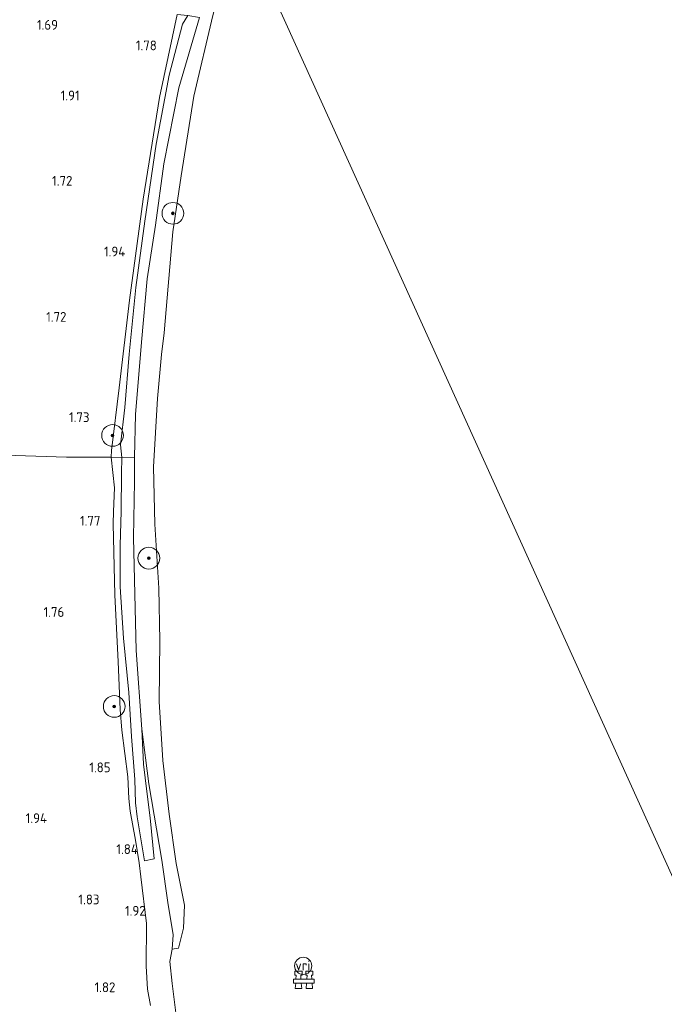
# Model space of a CAD drawing. Extents: x 130905 to 137824, y 412333 to 417928.
# Tile 291 of 313: x 136844 to 136963, y 417119 to 417300. Entities that reach past the tile are written whole.
import ezdxf
from ezdxf.enums import TextEntityAlignment as Align

# ---------------------------------------------------------------- set-up
doc = ezdxf.new("R2010")
doc.units = 0
for name, color, linetype, lineweight in [('B-ME-GR-BOOM-S', 90, 'Continuous', 25), ('B-ME-GR-GRAS-GV', 60, 'Continuous', 13), ('B-ME-GW-TALUD_KRUIN-G', 90, 'Continuous', 18), ('B-ME-IE-MEUBILAIR_WATERWEGMEUBILAIR-S', 150, 'Continuous', 25), ('B-ME-IE-TERREINAFSCHEIDING_KUNSTMATIG_HEKWERK-G', 20, 'IE-TERREINAFSCHEIDING-KUNSTMATIG', 18), ('B-ME-OB-BEKLEDING_STEEN-GV', 30, 'Continuous', 18), ('B-ME-OB-BEKLEDING_STORTSTEEN-GV', 30, 'Continuous', 18), ('B-ME-OB-OEVERVOORZIENING-G', 7, 'Continuous', 18), ('B-ME-OG-WATER_RIVIER-GV', 130, 'Continuous', 18), ('B-ME-VW-VRI-S', 160, 'Continuous', 25), ('X-XX-AL-HOOGTELABEL-S', 7, 'Continuous', 25)]:
    doc.layers.add(name, color=color, linetype=linetype, lineweight=lineweight)
doc.styles.add('NLCS-ISO', font='NLCS-ISO.ttf')
doc.styles.add('NLCS-ISO-ANNOTATIVE-T18', font='NLCS-ISO.ttf', dxfattribs={"height": 1.8})
doc.linetypes.add('IE-TERREINAFSCHEIDING-KUNSTMATIG', pattern='A,4,[82,NLCS.SHX,S=0.75,R=90,X=0,Y=0],4,-2', length=10)

# ---------------------------------------------------------------- blocks, each defined once
blk = doc.blocks.new('SAL-HOOGTELABEL-SO')
at = {"color": 0, "linetype": 'ByBlock', "lineweight": -2, "style": 'NLCS-ISO-ANNOTATIVE-T18'}
blk.add_attdef('HOOGTE', text='', height=1.8, dxfattribs=at).set_placement((2.79, 0), align=Align.RIGHT)
blk = doc.blocks.new('SGR-BOOM_01-SO')
at = {"linetype": 'ByBlock', "lineweight": 18}
h = blk.add_hatch(color=0, dxfattribs=at)
h.dxf.hatch_style = 1
edge = h.paths.add_edge_path()
edge.add_arc((0, 0), 0.25, 0, 360)
at = {"color": 0, "linetype": 'ByBlock', "lineweight": 18}
for radius in [2, 0.25]:
    blk.add_circle((0, 0), radius, dxfattribs=at)
blk = doc.blocks.new('SIE-WATER_GELEIDEWERK_REMMINGSWERK-SO')
at = {"color": 0, "linetype": 'ByBlock', "lineweight": 18}
blk.add_lwpolyline([(-1.9, 0.1), (1.9, 0.1), (1.9, -0.62), (-1.9, -0.62)], close=True, dxfattribs=at)
for points in [[(-0.54, 0.1), (-0.6, 0.87), (-0.35, 0.87), (-0.35, 1.59), (-1.65, 1.59), (-1.65, 0.87), (-1.4, 0.87), (-1.47, 0.1)], [(0.54, 0.1), (0.6, 0.87), (0.35, 0.87), (0.35, 1.59), (1.65, 1.59), (1.65, 0.87), (1.4, 0.87), (1.47, 0.1)], [(-1.52, -0.62), (-1.6, -1.59), (-0.4, -1.59), (-0.48, -0.62)], [(1.52, -0.62), (1.6, -1.59), (0.4, -1.59), (0.48, -0.62)]]:
    blk.add_lwpolyline(points, dxfattribs=at)
blk = doc.blocks.new('SKL-VRI_PAAL-SO')
at = {"lineweight": 18}
blk.add_circle((0, 0), 1.59, dxfattribs=at)
at = {"lineweight": 18, "style": 'NLCS-ISO'}
blk.add_text('vri', height=1.8, dxfattribs=at).set_placement((-0.06, 0.08), align=Align.MIDDLE_CENTER)

msp = doc.modelspace()

# ---------------------------------------------------------------- linework, layer by layer
at = {"layer": 'B-ME-GR-GRAS-GV'}
for points in [[(136872.991, 417300.794, 1.635), (136872.172, 417296.703, 1.637), (136869.768, 417285.474, 1.579), (136866.75, 417266.755, 1.674), (136864.205, 417248.204, 1.717), (136862.315, 417232.024, 1.779), (136860.923, 417220.513, 1.747), (136860.881, 417219.288, 1.721), (136852.655, 417219.293, 1.763), (136841.352, 417219.668, 1.71)], [(136841.352, 417219.668, 1.71), (136852.655, 417219.293, 1.763), (136860.881, 417219.288, 1.721), (136861.502, 417213.673, 1.63), (136861.292, 417209.274, 1.601), (136861.232, 417206.999, 1.639), (136861.516, 417193.93, 1.628), (136862.117, 417181.592, 1.481), (136862.499, 417172.874, 1.277), (136862.818, 417169.038, 1.277), (136863.949, 417160.477, 1.481), (136864.137, 417156.437, 1.444), (136864.343, 417154.152, 1.552), (136865.341, 417148.79, 1.641), (136866.025, 417144.619, 1.778), (136866.343, 417142.075, 1.812), (136867.344, 417133.472, 1.812), (136867.325, 417125.601, 1.741), (136867.546, 417121.383, 1.755), (136868.111, 417118.366, 1.673)], [(136868.111, 417118.366, 1.673), (136867.546, 417121.383, 1.755), (136867.325, 417125.601, 1.741), (136867.344, 417133.472, 1.812), (136866.343, 417142.075, 1.812), (136866.025, 417144.619, 1.778), (136865.341, 417148.79, 1.641), (136864.343, 417154.152, 1.552), (136864.137, 417156.437, 1.444), (136863.949, 417160.477, 1.481), (136862.818, 417169.038, 1.277), (136862.499, 417172.874, 1.277), (136862.117, 417181.592, 1.481), (136861.516, 417193.93, 1.628), (136861.232, 417206.999, 1.639), (136861.292, 417209.274, 1.601), (136861.502, 417213.673, 1.63), (136860.881, 417219.288, 1.721), (136862.848, 417219.243, 1.393), (136862.775, 417216.303, 1.359), (136862.685, 417209.324, 1.379), (136862.508, 417203.03, 1.395), (136862.543, 417195.399, 1.342), (136863.105, 417185.998, 1.297), (136864.105, 417175.967, 1.269), (136864.591, 417167.887, 1.273), (136865.205, 417159.966, 1.351), (136865.316, 417155.645, 1.228), (136865.646, 417153.077, 1.367), (136867.016, 417144.959, 1.473), (136868.778, 417145.357, 1.18), (136868.042, 417152.925, 0.999), (136867.422, 417157.758, 1.02), (136866.787, 417162.811, 0.987), (136866.473, 417169.232, 1), (136867.807, 417159.182, 1), (136870.169, 417145.124, 1), (136871.314, 417137.339, 1), (136872.269, 417131.363, 1), (136872.116, 417128.7, 1), (136871.668, 417126.46, 1), (136872.069, 417122.396, 1), (136872.921, 417115.539, 1)]]:
    msp.add_polyline3d(points, dxfattribs=at)
msp.add_polyline3d([(136862.563, 417221.572, 1.433), (136862.848, 417219.243, 1.393), (136860.881, 417219.288, 1.721), (136860.923, 417220.513, 1.747), (136862.315, 417232.024, 1.779), (136864.205, 417248.204, 1.717), (136866.75, 417266.755, 1.674), (136869.768, 417285.474, 1.579), (136872.172, 417296.703, 1.637), (136872.991, 417300.794, 1.635), (136874.968, 417300.561, 1.379), (136873.968, 417298.968, 1.351), (136871.545, 417289.597, 1.498), (136869.153, 417276.912, 1.436), (136867.039, 417262.718, 1.444), (136865.375, 417250.508, 1.498), (136864.194, 417238.24, 1.489), (136863.356, 417228.441, 1.465)], close=True, dxfattribs=at)
at = {"layer": 'B-ME-GW-TALUD_KRUIN-G'}
msp.add_polyline3d([(136868.111, 417118.366, 1.673), (136867.546, 417121.383, 1.755), (136867.325, 417125.601, 1.741), (136867.344, 417133.472, 1.812), (136866.343, 417142.075, 1.812), (136866.025, 417144.619, 1.778), (136865.341, 417148.79, 1.641), (136864.343, 417154.152, 1.552), (136864.137, 417156.437, 1.444), (136863.949, 417160.477, 1.481), (136862.818, 417169.038, 1.277), (136862.499, 417172.874, 1.277), (136862.117, 417181.592, 1.481), (136861.516, 417193.93, 1.628), (136861.232, 417206.999, 1.639), (136861.292, 417209.274, 1.601), (136861.502, 417213.673, 1.63), (136860.881, 417219.288, 1.721), (136860.923, 417220.513, 1.747), (136862.315, 417232.024, 1.779), (136864.205, 417248.204, 1.717), (136866.75, 417266.755, 1.674), (136869.768, 417285.474, 1.579), (136872.172, 417296.703, 1.637), (136872.991, 417300.794, 1.635)], dxfattribs=at)
at = {"layer": 'B-ME-IE-TERREINAFSCHEIDING_KUNSTMATIG_HEKWERK-G'}
msp.add_polyline3d([(136755.489, 417221.333, 2.354), (136775.478, 417221.062, 2.159), (136792.699, 417220.671, 1.808), (136816.872, 417220.129, 1.694), (136824.962, 417219.979, 1.694), (136841.352, 417219.668, 1.71), (136852.655, 417219.293, 1.763), (136860.881, 417219.288, 1.721), (136862.848, 417219.243, 1.393), (136865.128, 417219.291, 1)], dxfattribs=at)
at = {"layer": 'B-ME-OB-BEKLEDING_STEEN-GV'}
for points in [[(136865.128, 417219.291, 1), (136862.848, 417219.243, 1.393), (136862.563, 417221.572, 1.433), (136863.356, 417228.441, 1.465), (136864.194, 417238.24, 1.489), (136865.375, 417250.508, 1.498), (136867.039, 417262.718, 1.444), (136869.153, 417276.912, 1.436), (136871.545, 417289.597, 1.498), (136873.968, 417298.968, 1.351), (136874.968, 417300.561, 1.379), (136877.134, 417300.205, 1), (136873.32, 417287.254, 1), (136870.573, 417273.297, 1), (136869.002, 417262.001, 1), (136867.458, 417252.138, 1), (136866.422, 417240.454, 1), (136865.314, 417227.143, 1)], [(136868.778, 417145.357, 1.18), (136867.016, 417144.959, 1.473), (136865.646, 417153.077, 1.367), (136865.316, 417155.645, 1.228), (136865.205, 417159.966, 1.351), (136864.591, 417167.887, 1.273), (136864.105, 417175.967, 1.269), (136863.105, 417185.998, 1.297), (136862.543, 417195.399, 1.342), (136862.508, 417203.03, 1.395), (136862.685, 417209.324, 1.379), (136862.775, 417216.303, 1.359), (136862.848, 417219.243, 1.393), (136865.128, 417219.291, 1), (136865.165, 417214.819, 1), (136864.962, 417204.488, 1), (136865.478, 417183.686, 1), (136866.473, 417169.232, 1), (136866.787, 417162.811, 0.987), (136867.422, 417157.758, 1.02), (136868.042, 417152.925, 0.999)]]:
    msp.add_polyline3d(points, close=True, dxfattribs=at)
at = {"layer": 'B-ME-OB-BEKLEDING_STORTSTEEN-GV'}
msp.add_polyline3d([(136879.582, 417300.6, 1), (136876.105, 417285.769, 1), (136873.731, 417271.06, 1), (136872.232, 417260.765, 1), (136870.624, 417242.175, 1), (136870.138, 417238.182, 1), (136869.371, 417230.07, 1), (136868.663, 417217.498, 1), (136868.904, 417206.96, 1), (136869.609, 417195.205, 1), (136869.817, 417185.475, 1), (136869.681, 417174.324, 1), (136870.399, 417163.455, 1), (136871.551, 417153.599, 1), (136872.842, 417144.493, 1), (136874.363, 417136.809, 1), (136874.172, 417132.622, 1), (136873.232, 417128.914, 1), (136872.116, 417128.7, 1), (136872.269, 417131.363, 1), (136871.314, 417137.339, 1), (136870.169, 417145.124, 1), (136867.807, 417159.182, 1), (136866.473, 417169.232, 1), (136865.478, 417183.686, 1), (136864.962, 417204.488, 1), (136865.165, 417214.819, 1), (136865.128, 417219.291, 1), (136865.314, 417227.143, 1), (136866.422, 417240.454, 1), (136867.458, 417252.138, 1), (136869.002, 417262.001, 1), (136870.573, 417273.297, 1), (136873.32, 417287.254, 1), (136877.134, 417300.205, 1)], dxfattribs=at)
at = {"layer": 'B-ME-OB-OEVERVOORZIENING-G'}
msp.add_polyline3d([(136872.921, 417115.539, 1), (136872.069, 417122.396, 1), (136871.668, 417126.46, 1), (136872.116, 417128.7, 1), (136873.232, 417128.914, 1), (136874.172, 417132.622, 1), (136874.363, 417136.809, 1), (136872.842, 417144.493, 1), (136871.551, 417153.599, 1), (136870.399, 417163.455, 1), (136869.681, 417174.324, 1), (136869.817, 417185.475, 1), (136869.609, 417195.205, 1), (136868.904, 417206.96, 1), (136868.663, 417217.498, 1), (136869.371, 417230.07, 1), (136870.138, 417238.182, 1), (136870.624, 417242.175, 1), (136872.232, 417260.765, 1), (136873.731, 417271.06, 1), (136876.105, 417285.769, 1), (136879.582, 417300.6, 1), (136883.766, 417316.01, 1), (136884.419, 417318.183, 1)], dxfattribs=at)
at = {"layer": 'B-ME-OG-WATER_RIVIER-GV'}
for points in [[(136972.87, 417122.83, 1), (136884.419, 417318.183, 1), (136890.67, 417337.15, 1), (136893.034, 417344.935, 1), (137066.22, 417411.262, 0.499)], [(136884.419, 417318.183, 1), (136972.87, 417122.83, 1)], [(136872.921, 417115.539, 1), (136872.069, 417122.396, 1), (136871.668, 417126.46, 1), (136872.116, 417128.7, 1), (136873.232, 417128.914, 1), (136874.172, 417132.622, 1), (136874.363, 417136.809, 1), (136872.842, 417144.493, 1), (136871.551, 417153.599, 1), (136870.399, 417163.455, 1), (136869.681, 417174.324, 1), (136869.817, 417185.475, 1), (136869.609, 417195.205, 1), (136868.904, 417206.96, 1), (136868.663, 417217.498, 1), (136869.371, 417230.07, 1), (136870.138, 417238.182, 1), (136870.624, 417242.175, 1), (136872.232, 417260.765, 1), (136873.731, 417271.06, 1), (136876.105, 417285.769, 1), (136879.582, 417300.6, 1)]]:
    msp.add_polyline3d(points, dxfattribs=at)

# ---------------------------------------------------------------- block references
at = {"layer": 'B-ME-GR-BOOM-S'}
for p in [(136872.223, 417264.173, 0.962), (136861.126, 417223.299, 1.575), (136867.795, 417200.698, 0.975), (136861.426, 417173.406, 1.4)]:
    msp.add_blockref('SGR-BOOM_01-SO', p, dxfattribs=at)
at = {"layer": 'B-ME-IE-MEUBILAIR_WATERWEGMEUBILAIR-S'}
msp.add_blockref('SIE-WATER_GELEIDEWERK_REMMINGSWERK-SO', (136896.34, 417123.097, 4.667), dxfattribs=at)
at = {"layer": 'B-ME-VW-VRI-S'}
msp.add_blockref('SKL-VRI_PAAL-SO', (136896.203, 417125.656, 6.262), dxfattribs=at)
at = {"layer": 'X-XX-AL-HOOGTELABEL-S'}
for p, values in [((136848.275, 417297.973, 1.692), {'HOOGTE': '1.69'}), ((136866.473, 417294.182, 1.78), {'HOOGTE': '1.78'}), ((136852.263, 417284.969, 1.906), {'HOOGTE': '1.91'}), ((136850.937, 417269.259, 1.718), {'HOOGTE': '1.72'}), ((136860.663, 417256.253, 1.943), {'HOOGTE': '1.94'}), ((136849.84, 417244.216, 1.718), {'HOOGTE': '1.72'}), ((136854.082, 417225.75, 1.73), {'HOOGTE': '1.73'}), ((136856.096, 417206.692, 1.765), {'HOOGTE': '1.77'}), ((136849.439, 417189.889, 1.758), {'HOOGTE': '1.76'}), ((136857.957, 417161.293, 1.853), {'HOOGTE': '1.85'}), ((136846.256, 417151.942, 1.94), {'HOOGTE': '1.94'}), ((136862.983, 417146.245, 1.84), {'HOOGTE': '1.84'}), ((136855.911, 417136.982, 1.827), {'HOOGTE': '1.83'}), ((136864.413, 417134.896, 1.915), {'HOOGTE': '1.92'}), ((136858.844, 417120.811, 1.815), {'HOOGTE': '1.82'})]:
    msp.add_blockref('SAL-HOOGTELABEL-SO', p, dxfattribs=at).add_auto_attribs(values)

doc.saveas('drawing.dxf')
